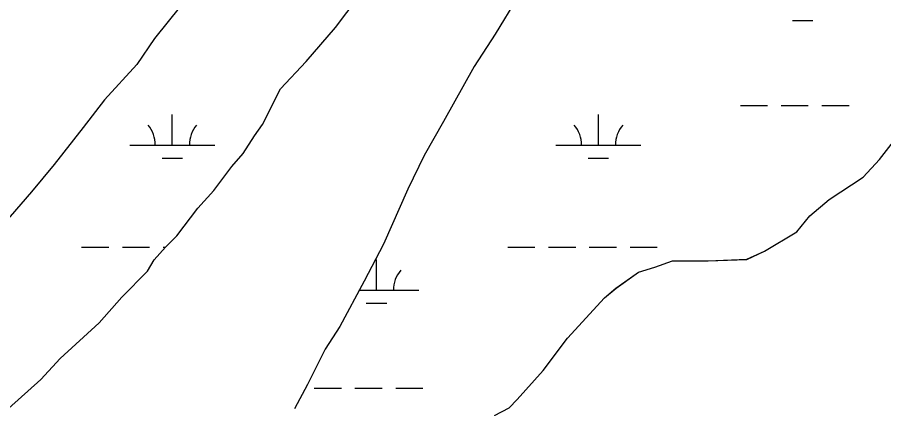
# Model space of a CAD drawing. Extents: x 3161564 to 3199464, y 849354 to 874788.
# Drawn here: x 3193536 to 3194556, y 861852 to 862312 of the extents above; entities that cross this region are included whole.
import ezdxf

# ---------------------------------------------------------------- set-up
doc = ezdxf.new("R2010")
doc.units = 0
for name, color, linetype in [('V-SITE-VEGE', 7, 'Continuous'), ('V-TOPO-SHOR', 7, 'Continuous'), ('V-WETL-SWMP', 7, 'Continuous')]:
    doc.layers.add(name, color=color, linetype=linetype)

msp = doc.modelspace()

# ---------------------------------------------------------------- linework, layer by layer
at = {"layer": 'V-SITE-VEGE'}
for p, q in [((3193910.6, 862300.4), (3193956.4, 862361.2)), ((3194133.2, 862349.5), (3194098.9, 862292.5)), ((3193728.1, 862325.5), (3193697.6, 862287.5)), ((3193876.3, 862260.6), (3193910.6, 862300.4)), ((3194098.9, 862292.5), (3194074.1, 862254.5)), ((3193697.6, 862287.5), (3193676.6, 862257.1)), ((3193845.8, 862228.3), (3193876.3, 862260.6)), ((3193676.6, 862257.1), (3193638.5, 862215.3)), ((3194074.1, 862254.5), (3194037.9, 862189.9)), ((3193824.8, 862186.5), (3193845.8, 862228.3)), ((3193638.5, 862215.3), (3193613.7, 862183)), ((3193815.3, 862173.2), (3193824.8, 862186.5)), ((3194037.9, 862189.9), (3194015, 862150)), ((3194551.3, 862145.3), (3194583.7, 862187.1)), ((3193613.7, 862183), (3193579.4, 862139.3)), ((3193802, 862152.3), (3193815.3, 862173.2)), ((3193788.6, 862137.1), (3193802, 862152.3)), ((3194015, 862150), (3193995.9, 862110.1)), ((3194532.3, 862124.4), (3194551.3, 862145.3)), ((3193579.4, 862139.3), (3193552.7, 862107)), ((3193767.6, 862108.6), (3193788.6, 862137.1)), ((3194492.3, 862097.9), (3194532.3, 862124.4)), ((3193552.7, 862107), (3193514.6, 862063.4)), ((3193748.6, 862087.7), (3193767.6, 862108.6)), ((3193995.9, 862110.1), (3193967.2, 862045.5)), ((3194469.4, 862078.9), (3194492.3, 862097.9)), ((3193723.8, 862055.4), (3193748.6, 862087.7)), ((3194454.2, 862059.9), (3194469.4, 862078.9)), ((3193710.5, 862042.1), (3193723.8, 862055.4)), ((3194416.1, 862037.1), (3194454.2, 862059.9)), ((3193967.2, 862045.5), (3193944.4, 862001.8)), ((3193697.1, 862026.9), (3193710.5, 862042.1)), ((3194395.2, 862027.6), (3194416.1, 862037.1)), ((3193689.5, 862013.6), (3193697.1, 862026.9)), ((3194286.7, 862018.3), (3194307.7, 862025.9)), ((3194307.7, 862025.9), (3194349.5, 862025.8)), ((3194349.5, 862025.8), (3194395.2, 862027.6)), ((3193659, 861983.2), (3193689.5, 862013.6)), ((3194241.1, 861993.7), (3194267.7, 862012.6)), ((3194267.7, 862012.6), (3194286.7, 862018.3)), ((3193944.4, 862001.8), (3193915.7, 861948.6)), ((3194227.7, 861982.3), (3194241.1, 861993.7)), ((3193632.3, 861952.8), (3193659, 861983.2)), ((3194183.9, 861934.8), (3194227.7, 861982.3)), ((3193586.6, 861911.1), (3193632.3, 861952.8)), ((3193915.7, 861948.6), (3193898.6, 861922)), ((3194155.3, 861896.8), (3194183.9, 861934.8)), ((3193898.6, 861922), (3193877.6, 861880.2)), ((3193563.8, 861886.4), (3193586.6, 861911.1)), ((3194124.8, 861862.6), (3194155.3, 861896.8)), ((3193525.7, 861852.2), (3193563.8, 861886.4)), ((3193877.6, 861880.2), (3193862.3, 861851.7)), ((3194115.3, 861853.1), (3194124.8, 861862.6)), ((3194098.1, 861843.7), (3194115.3, 861853.1))]:
    msp.add_line(p, q, dxfattribs=at)
at = {"layer": 'V-TOPO-SHOR'}
for p, q in [((3193910.6, 862300.5), (3193956.4, 862361.2)), ((3194133.2, 862349.5), (3194098.9, 862292.5)), ((3193728.1, 862325.5), (3193697.6, 862287.5)), ((3193876.3, 862260.6), (3193910.6, 862300.5)), ((3194098.9, 862292.5), (3194074.1, 862254.5)), ((3193697.6, 862287.5), (3193676.6, 862257.1)), ((3193845.8, 862228.3), (3193876.3, 862260.6)), ((3193676.6, 862257.1), (3193638.5, 862215.3)), ((3194074.1, 862254.5), (3194037.9, 862189.9)), ((3193824.8, 862186.5), (3193845.8, 862228.3)), ((3193638.5, 862215.3), (3193613.7, 862183)), ((3193815.3, 862173.2), (3193824.8, 862186.5)), ((3194037.9, 862189.9), (3194015, 862150)), ((3194551.3, 862145.3), (3194583.7, 862187.1)), ((3193613.7, 862183), (3193579.4, 862139.3)), ((3193802, 862152.3), (3193815.3, 862173.2)), ((3193788.6, 862137.1), (3193802, 862152.3)), ((3194015, 862150), (3193995.9, 862110.1)), ((3194532.3, 862124.4), (3194551.3, 862145.3)), ((3193579.4, 862139.3), (3193552.7, 862107)), ((3193767.6, 862108.6), (3193788.6, 862137.1)), ((3194492.3, 862097.9), (3194532.3, 862124.4)), ((3193552.7, 862107), (3193514.6, 862063.4)), ((3193748.6, 862087.7), (3193767.6, 862108.6)), ((3193995.9, 862110.1), (3193967.2, 862045.5)), ((3194469.4, 862078.9), (3194492.3, 862097.9)), ((3193723.8, 862055.4), (3193748.6, 862087.7)), ((3194454.2, 862059.9), (3194469.4, 862078.9)), ((3193710.5, 862042.1), (3193723.8, 862055.4)), ((3194416.1, 862037.1), (3194454.2, 862059.9)), ((3193967.2, 862045.5), (3193944.3, 862001.8)), ((3193697.1, 862026.9), (3193710.5, 862042.1)), ((3194395.2, 862027.7), (3194416.1, 862037.1)), ((3193689.5, 862013.6), (3193697.1, 862026.9)), ((3194286.7, 862018.3), (3194307.7, 862025.9)), ((3194307.7, 862025.9), (3194349.5, 862025.8)), ((3194349.5, 862025.8), (3194395.2, 862027.7)), ((3193659, 861983.2), (3193689.5, 862013.6)), ((3194241, 861993.7), (3194267.7, 862012.7)), ((3194267.7, 862012.7), (3194286.7, 862018.3)), ((3193944.3, 862001.8), (3193915.7, 861948.6)), ((3194227.7, 861982.3), (3194241, 861993.7)), ((3193632.3, 861952.9), (3193659, 861983.2)), ((3194183.9, 861934.8), (3194227.7, 861982.3)), ((3193586.6, 861911.1), (3193632.3, 861952.9)), ((3193915.7, 861948.6), (3193898.6, 861922)), ((3194155.3, 861896.8), (3194183.9, 861934.8)), ((3193898.6, 861922), (3193877.6, 861880.2)), ((3193563.8, 861886.4), (3193586.6, 861911.1)), ((3194124.8, 861862.6), (3194155.3, 861896.8)), ((3193525.7, 861852.2), (3193563.8, 861886.4)), ((3193877.6, 861880.2), (3193862.3, 861851.7)), ((3194115.3, 861853.1), (3194124.8, 861862.6)), ((3194098.1, 861843.7), (3194115.3, 861853.1))]:
    msp.add_line(p, q, dxfattribs=at)
at = {"layer": 'V-WETL-SWMP'}
for p, q in [((3193910.6, 862300.5), (3193956.4, 862361.2)), ((3194133.2, 862349.5), (3194098.9, 862292.5)), ((3193728.1, 862325.5), (3193697.6, 862287.5)), ((3194448.9, 862308.6), (3194472.9, 862308.6)), ((3193876.3, 862260.6), (3193910.6, 862300.5)), ((3194098.9, 862292.5), (3194074.1, 862254.5)), ((3193697.6, 862287.5), (3193676.6, 862257.1)), ((3193845.8, 862228.3), (3193876.3, 862260.6)), ((3193676.6, 862257.1), (3193638.5, 862215.3)), ((3194074.1, 862254.5), (3194037.9, 862189.9)), ((3193824.8, 862186.5), (3193845.8, 862228.3)), ((3193638.5, 862215.3), (3193613.7, 862183)), ((3194387.5, 862208.6), (3194419.5, 862208.6)), ((3194435.5, 862208.6), (3194467.5, 862208.6)), ((3194483.5, 862208.6), (3194515.5, 862208.6)), ((3193718.5, 862162.1), (3193718.5, 862198.1)), ((3194220.4, 862162.1), (3194220.4, 862198.1)), ((3193815.3, 862173.2), (3193824.8, 862186.5)), ((3194037.9, 862189.9), (3194015, 862150)), ((3194551.3, 862145.3), (3194583.7, 862187.1)), ((3193613.7, 862183), (3193579.4, 862139.3)), ((3193802, 862152.3), (3193815.3, 862173.2)), ((3193668.5, 862162.1), (3193768.5, 862162.1)), ((3194170.4, 862162.1), (3194270.4, 862162.1)), ((3193706.5, 862146.7), (3193730.5, 862146.7)), ((3193788.6, 862137.1), (3193802, 862152.3)), ((3194015, 862150), (3193995.9, 862110.1)), ((3194208.4, 862146.7), (3194232.4, 862146.7)), ((3194532.3, 862124.4), (3194551.3, 862145.3)), ((3193579.4, 862139.3), (3193552.7, 862107)), ((3193767.6, 862108.6), (3193788.6, 862137.1)), ((3194492.3, 862097.9), (3194532.3, 862124.4)), ((3193552.7, 862107), (3193514.6, 862063.4)), ((3193748.6, 862087.7), (3193767.6, 862108.6)), ((3193995.9, 862110.1), (3193967.2, 862045.5)), ((3194469.4, 862078.9), (3194492.3, 862097.9)), ((3193723.8, 862055.4), (3193748.6, 862087.7)), ((3194454.2, 862059.9), (3194469.4, 862078.9)), ((3193710.5, 862042.1), (3193723.8, 862055.4)), ((3194416.1, 862037.1), (3194454.2, 862059.9)), ((3193967.2, 862045.5), (3193944.3, 862001.8)), ((3193611.7, 862042.1), (3193643.7, 862042.1)), ((3193659.7, 862042.1), (3193691.7, 862042.1)), ((3193697.1, 862026.9), (3193710.5, 862042.1)), ((3193707.7, 862042.1), (3193710.4, 862042.1)), ((3194113.6, 862042.1), (3194145.6, 862042.1)), ((3194161.6, 862042.1), (3194193.6, 862042.1)), ((3194209.6, 862042.1), (3194241.6, 862042.1)), ((3194257.6, 862042.1), (3194289.6, 862042.1)), ((3194395.2, 862027.7), (3194416.1, 862037.1)), ((3193689.5, 862013.6), (3193697.1, 862026.9)), ((3193959, 861991.3), (3193959, 862027.3)), ((3194286.7, 862018.3), (3194307.7, 862025.9)), ((3194307.7, 862025.9), (3194349.5, 862025.8)), ((3194349.5, 862025.8), (3194395.2, 862027.7)), ((3193659, 861983.2), (3193689.5, 862013.6)), ((3194241, 861993.7), (3194267.7, 862012.7)), ((3194267.7, 862012.7), (3194286.7, 862018.3)), ((3193944.3, 862001.8), (3193915.7, 861948.6)), ((3194227.7, 861982.3), (3194241, 861993.7)), ((3193632.3, 861952.9), (3193659, 861983.2)), ((3193938.7, 861991.3), (3194009, 861991.3)), ((3194183.9, 861934.8), (3194227.7, 861982.3)), ((3193947, 861975.9), (3193971, 861975.9)), ((3193586.6, 861911.1), (3193632.3, 861952.9)), ((3193915.7, 861948.6), (3193898.6, 861922)), ((3194155.3, 861896.8), (3194183.9, 861934.8)), ((3193898.6, 861922), (3193877.6, 861880.2)), ((3193563.8, 861886.4), (3193586.6, 861911.1)), ((3194124.8, 861862.6), (3194155.3, 861896.8)), ((3193525.7, 861852.2), (3193563.8, 861886.4)), ((3193877.6, 861880.2), (3193862.3, 861851.7)), ((3193885.6, 861875.9), (3193917.6, 861875.9)), ((3193933.6, 861875.9), (3193965.6, 861875.9)), ((3193981.6, 861875.9), (3194013.6, 861875.9)), ((3194115.3, 861853.1), (3194124.8, 861862.6)), ((3194098.1, 861843.7), (3194115.3, 861853.1))]:
    msp.add_line(p, q, dxfattribs=at)
for centre, start, end in [((3193663.3, 862162.6), 359.2282, 40.7718), ((3193773.8, 862162.6), 139.2282, 180.7718), ((3194165.2, 862162.6), 359.2282, 40.7718), ((3194275.7, 862162.6), 139.2282, 180.7718), ((3194014.2, 861991.8), 139.2282, 180.7718), ((3193903.7, 861991.8), 359.2282, 0.017)]:
    msp.add_arc(centre, 35.2, start, end, dxfattribs=at)

doc.saveas('drawing.dxf')
